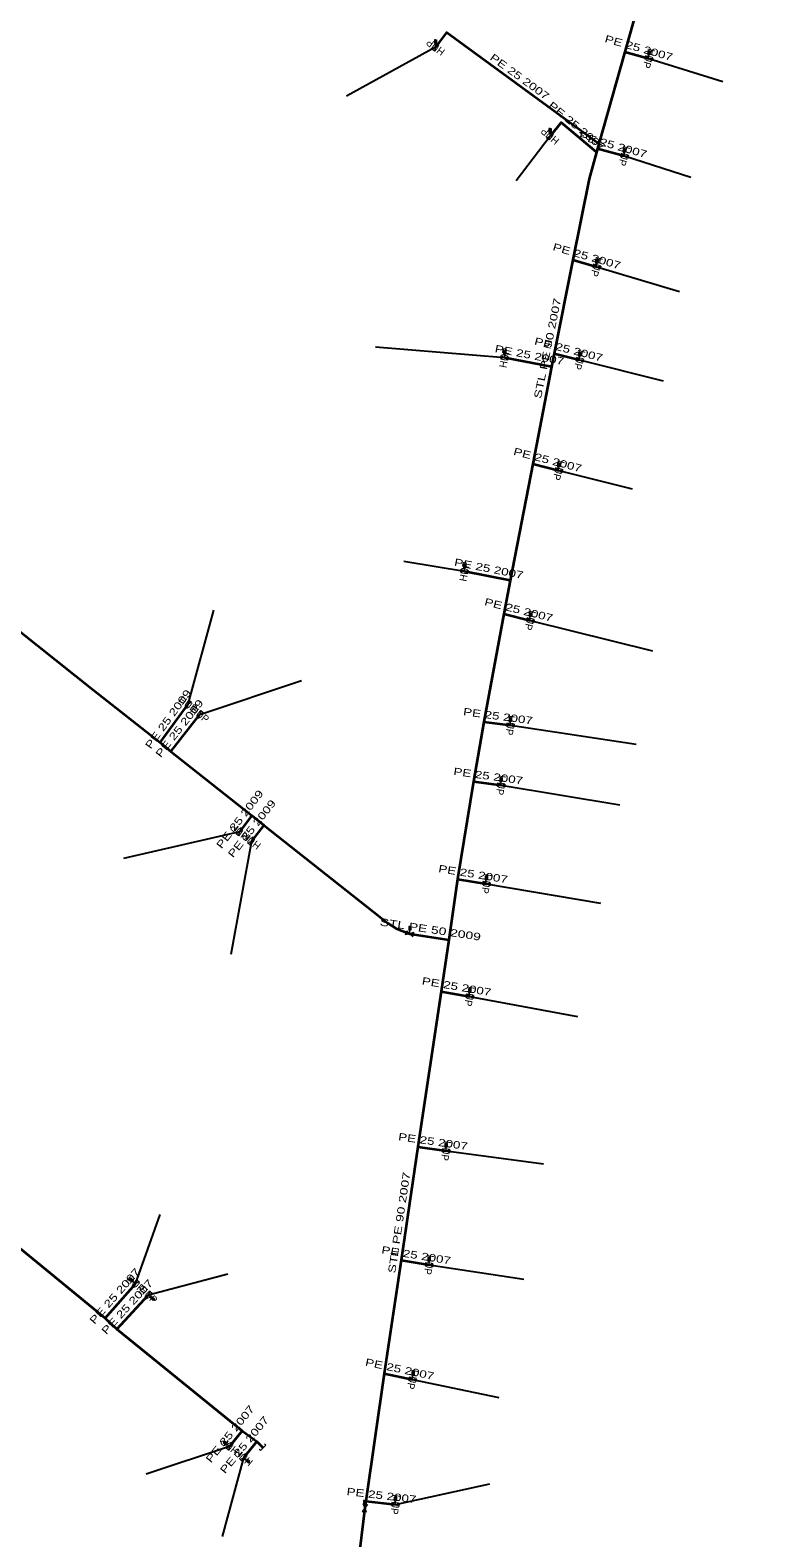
# Model space of a CAD drawing. Extents: x -737484 to -734496, y -1033882 to -1030666.
# Drawn here: x -735721.5 to -735623.9, y -1032806.9 to -1032604 of the extents above; entities that cross this region are included whole.
import ezdxf
from ezdxf.enums import TextEntityAlignment as Align

# ---------------------------------------------------------------- set-up
doc = ezdxf.new("R2010")
doc.units = 0
doc.header["$LTSCALE"] = 0.4
for name, color, linetype, lineweight in [('1', 7, 'Continuous', 13), ('22', 7, 'Continuous', 25), ('5', 7, 'Continuous', 35), ('7', 7, 'Continuous', 35)]:
    doc.layers.add(name, color=color, linetype=linetype, lineweight=lineweight)
doc.layers.add('2', color=7, linetype='Continuous')

msp = doc.modelspace()

# ---------------------------------------------------------------- linework, layer by layer
at = {"layer": '1'}
for p, q in [((-735666.835, -1032605.715), (-735666.835, -1032605.365)), ((-735666.91, -1032606.29), (-735666.91, -1032605.79)), ((-735638.2, -1032607.8), (-735638.2, -1032607.3)), ((-735638.125, -1032607.225), (-735638.125, -1032606.875)), ((-735651.425, -1032617.665), (-735651.425, -1032617.315)), ((-735651.5, -1032618.24), (-735651.5, -1032617.74)), ((-735641.49, -1032620.93), (-735641.49, -1032620.43)), ((-735641.415, -1032620.355), (-735641.415, -1032620.005)), ((-735645.21, -1032635.83), (-735645.21, -1032635.33)), ((-735645.135, -1032635.255), (-735645.135, -1032634.905)), ((-735657.6, -1032648.09), (-735657.6, -1032647.59)), ((-735657.525, -1032647.515), (-735657.525, -1032647.165)), ((-735647.51, -1032648.37), (-735647.51, -1032647.87)), ((-735647.435, -1032647.795), (-735647.435, -1032647.445)), ((-735650.255, -1032662.665), (-735650.255, -1032662.315)), ((-735650.33, -1032663.24), (-735650.33, -1032662.74)), ((-735662.99, -1032676.84), (-735662.99, -1032676.34)), ((-735662.915, -1032676.265), (-735662.915, -1032675.915)), ((-735654.085, -1032682.845), (-735654.085, -1032682.495)), ((-735654.16, -1032683.42), (-735654.16, -1032682.92)), ((-735656.755, -1032696.965), (-735656.755, -1032696.615)), ((-735656.83, -1032697.54), (-735656.83, -1032697.04)), ((-735658.015, -1032705.035), (-735658.015, -1032704.685)), ((-735658.09, -1032705.61), (-735658.09, -1032705.11)), ((-735660.07, -1032718.86), (-735660.07, -1032718.36)), ((-735659.995, -1032718.285), (-735659.995, -1032717.935)), ((-735670.369, -1032725.604), (-735670.369, -1032725.104)), ((-735670.294, -1032725.029), (-735670.294, -1032724.679)), ((-735662.245, -1032733.445), (-735662.245, -1032733.095)), ((-735662.32, -1032734.02), (-735662.32, -1032733.52)), ((-735665.49, -1032754.81), (-735665.49, -1032754.31)), ((-735665.415, -1032754.235), (-735665.415, -1032753.885)), ((-735667.78, -1032770.15), (-735667.78, -1032769.65)), ((-735667.705, -1032769.575), (-735667.705, -1032769.225)), ((-735707.664, -1032772.256), (-735707.928, -1032772.026)), ((-735707.28, -1032772.69), (-735707.657, -1032772.361)), ((-735705.54, -1032774.18), (-735705.174, -1032774.52)), ((-735705.17, -1032774.627), (-735704.914, -1032774.865)), ((-735669.94, -1032785.54), (-735669.94, -1032785.04)), ((-735669.865, -1032784.965), (-735669.865, -1032784.615)), ((-735695.029, -1032794.159), (-735695.301, -1032793.939)), ((-735694.63, -1032794.58), (-735695.018, -1032794.265)), ((-735692.75, -1032796.11), (-735692.361, -1032796.424)), ((-735692.35, -1032796.53), (-735692.078, -1032796.75)), ((-735676.355, -1032802.295), (-735676.355, -1032801.945)), ((-735672.31, -1032802.41), (-735672.31, -1032801.91)), ((-735672.235, -1032801.835), (-735672.235, -1032801.485)), ((-735676.43, -1032802.87), (-735676.43, -1032802.37))]:
    msp.add_line(p, q, dxfattribs=at)
for points in [[(-735666.91, -1032605.29), (-735667.06, -1032605.29), (-735667.06, -1032605.79), (-735666.91, -1032605.79)], [(-735666.91, -1032605.29), (-735666.76, -1032605.29), (-735666.76, -1032605.79), (-735666.91, -1032605.79)], [(-735666.873, -1032605.328), (-735666.798, -1032605.328), (-735666.798, -1032605.753), (-735666.873, -1032605.753)], [(-735667.051, -1032606.809), (-735667.37, -1032606.568), (-735666.449, -1032606.011), (-735666.768, -1032605.77)], [(-735637.664, -1032607.745), (-735637.774, -1032608.13), (-735638.625, -1032607.469), (-735638.735, -1032607.854)], [(-735638.2, -1032606.8), (-735638.35, -1032606.8), (-735638.35, -1032607.3), (-735638.2, -1032607.3)], [(-735638.2, -1032606.8), (-735638.05, -1032606.8), (-735638.05, -1032607.3), (-735638.2, -1032607.3)], [(-735638.163, -1032606.838), (-735638.088, -1032606.838), (-735638.088, -1032607.263), (-735638.163, -1032607.263)], [(-735651.5, -1032617.24), (-735651.65, -1032617.24), (-735651.65, -1032617.74), (-735651.5, -1032617.74)], [(-735651.5, -1032617.24), (-735651.35, -1032617.24), (-735651.35, -1032617.74), (-735651.5, -1032617.74)], [(-735651.463, -1032617.278), (-735651.388, -1032617.278), (-735651.388, -1032617.703), (-735651.463, -1032617.703)], [(-735651.668, -1032618.751), (-735651.974, -1032618.494), (-735651.025, -1032617.985), (-735651.331, -1032617.728)], [(-735640.954, -1032620.875), (-735641.064, -1032621.26), (-735641.915, -1032620.599), (-735642.025, -1032620.984)], [(-735641.49, -1032619.93), (-735641.64, -1032619.93), (-735641.64, -1032620.43), (-735641.49, -1032620.43)], [(-735641.49, -1032619.93), (-735641.34, -1032619.93), (-735641.34, -1032620.43), (-735641.49, -1032620.43)], [(-735641.453, -1032619.968), (-735641.378, -1032619.968), (-735641.378, -1032620.393), (-735641.453, -1032620.393)], [(-735644.674, -1032635.775), (-735644.784, -1032636.16), (-735645.635, -1032635.499), (-735645.745, -1032635.884)], [(-735645.21, -1032634.83), (-735645.36, -1032634.83), (-735645.36, -1032635.33), (-735645.21, -1032635.33)], [(-735645.21, -1032634.83), (-735645.06, -1032634.83), (-735645.06, -1032635.33), (-735645.21, -1032635.33)], [(-735645.173, -1032634.868), (-735645.098, -1032634.868), (-735645.098, -1032635.293), (-735645.173, -1032635.293)], [(-735658.128, -1032648.19), (-735658.052, -1032647.798), (-735657.147, -1032648.381), (-735657.071, -1032647.989)], [(-735657.6, -1032647.09), (-735657.75, -1032647.09), (-735657.75, -1032647.59), (-735657.6, -1032647.59)], [(-735657.6, -1032647.09), (-735657.45, -1032647.09), (-735657.45, -1032647.59), (-735657.6, -1032647.59)], [(-735657.563, -1032647.128), (-735657.488, -1032647.128), (-735657.488, -1032647.553), (-735657.563, -1032647.553)], [(-735646.976, -1032648.296), (-735647.073, -1032648.685), (-735647.946, -1032648.054), (-735648.043, -1032648.443)], [(-735647.51, -1032647.37), (-735647.66, -1032647.37), (-735647.66, -1032647.87), (-735647.51, -1032647.87)], [(-735647.51, -1032647.37), (-735647.36, -1032647.37), (-735647.36, -1032647.87), (-735647.51, -1032647.87)], [(-735647.473, -1032647.408), (-735647.398, -1032647.408), (-735647.398, -1032647.833), (-735647.473, -1032647.833)], [(-735650.33, -1032662.24), (-735650.48, -1032662.24), (-735650.48, -1032662.74), (-735650.33, -1032662.74)], [(-735650.33, -1032662.24), (-735650.18, -1032662.24), (-735650.18, -1032662.74), (-735650.33, -1032662.74)], [(-735650.293, -1032662.278), (-735650.218, -1032662.278), (-735650.218, -1032662.703), (-735650.293, -1032662.703)], [(-735649.795, -1032663.176), (-735649.898, -1032663.562), (-735650.761, -1032662.917), (-735650.864, -1032663.303)], [(-735663.518, -1032676.94), (-735663.442, -1032676.548), (-735662.537, -1032677.131), (-735662.461, -1032676.739)], [(-735662.99, -1032675.84), (-735663.14, -1032675.84), (-735663.14, -1032676.34), (-735662.99, -1032676.34)], [(-735662.99, -1032675.84), (-735662.84, -1032675.84), (-735662.84, -1032676.34), (-735662.99, -1032676.34)], [(-735662.953, -1032675.878), (-735662.878, -1032675.878), (-735662.878, -1032676.303), (-735662.953, -1032676.303)], [(-735654.16, -1032682.42), (-735654.31, -1032682.42), (-735654.31, -1032682.92), (-735654.16, -1032682.92)], [(-735654.16, -1032682.42), (-735654.01, -1032682.42), (-735654.01, -1032682.92), (-735654.16, -1032682.92)], [(-735654.123, -1032682.458), (-735654.048, -1032682.458), (-735654.048, -1032682.883), (-735654.123, -1032682.883)], [(-735653.626, -1032683.346), (-735653.723, -1032683.735), (-735654.596, -1032683.104), (-735654.693, -1032683.493)], [(-735700.075, -1032694.196), (-735699.752, -1032694.432), (-735700.663, -1032695.005), (-735700.34, -1032695.241)], [(-735698.475, -1032695.554), (-735698.16, -1032695.801), (-735699.091, -1032696.342), (-735698.776, -1032696.589)], [(-735656.83, -1032696.54), (-735656.98, -1032696.54), (-735656.98, -1032697.04), (-735656.83, -1032697.04)], [(-735656.83, -1032696.54), (-735656.68, -1032696.54), (-735656.68, -1032697.04), (-735656.83, -1032697.04)], [(-735656.793, -1032696.578), (-735656.718, -1032696.578), (-735656.718, -1032697.003), (-735656.793, -1032697.003)], [(-735656.307, -1032697.411), (-735656.362, -1032697.807), (-735657.297, -1032697.272), (-735657.352, -1032697.668)], [(-735658.09, -1032704.61), (-735658.24, -1032704.61), (-735658.24, -1032705.11), (-735658.09, -1032705.11)], [(-735658.09, -1032704.61), (-735657.94, -1032704.61), (-735657.94, -1032705.11), (-735658.09, -1032705.11)], [(-735658.053, -1032704.648), (-735657.978, -1032704.648), (-735657.978, -1032705.073), (-735658.053, -1032705.073)], [(-735657.567, -1032705.481), (-735657.622, -1032705.877), (-735658.557, -1032705.342), (-735658.612, -1032705.738)], [(-735693.423, -1032712.402), (-735693.742, -1032712.161), (-735692.821, -1032711.604), (-735693.14, -1032711.363)], [(-735691.833, -1032713.644), (-735692.148, -1032713.397), (-735691.217, -1032712.856), (-735691.532, -1032712.609)], [(-735659.544, -1032718.74), (-735659.607, -1032719.135), (-735660.532, -1032718.584), (-735660.595, -1032718.979)], [(-735660.07, -1032717.86), (-735660.22, -1032717.86), (-735660.22, -1032718.36), (-735660.07, -1032718.36)], [(-735660.07, -1032717.86), (-735659.92, -1032717.86), (-735659.92, -1032718.36), (-735660.07, -1032718.36)], [(-735660.033, -1032717.898), (-735659.958, -1032717.898), (-735659.958, -1032718.323), (-735660.033, -1032718.323)], [(-735670.929, -1032725.764), (-735670.774, -1032725.184), (-735669.963, -1032726.023), (-735669.808, -1032725.443)], [(-735670.369, -1032724.604), (-735670.519, -1032724.604), (-735670.519, -1032725.104), (-735670.369, -1032725.104)], [(-735670.369, -1032724.604), (-735670.219, -1032724.604), (-735670.219, -1032725.104), (-735670.369, -1032725.104)], [(-735670.332, -1032724.642), (-735670.257, -1032724.642), (-735670.257, -1032725.067), (-735670.332, -1032725.067)], [(-735662.32, -1032733.02), (-735662.47, -1032733.02), (-735662.47, -1032733.52), (-735662.32, -1032733.52)], [(-735662.32, -1032733.02), (-735662.17, -1032733.02), (-735662.17, -1032733.52), (-735662.32, -1032733.52)], [(-735662.283, -1032733.058), (-735662.208, -1032733.058), (-735662.208, -1032733.483), (-735662.283, -1032733.483)], [(-735661.792, -1032733.909), (-735661.862, -1032734.303), (-735662.777, -1032733.736), (-735662.847, -1032734.13)], [(-735664.967, -1032754.681), (-735665.022, -1032755.077), (-735665.957, -1032754.542), (-735666.012, -1032754.938)], [(-735665.49, -1032753.81), (-735665.64, -1032753.81), (-735665.64, -1032754.31), (-735665.49, -1032754.31)], [(-735665.49, -1032753.81), (-735665.34, -1032753.81), (-735665.34, -1032754.31), (-735665.49, -1032754.31)], [(-735665.453, -1032753.848), (-735665.378, -1032753.848), (-735665.378, -1032754.273), (-735665.453, -1032754.273)], [(-735667.254, -1032770.03), (-735667.317, -1032770.425), (-735668.242, -1032769.874), (-735668.305, -1032770.269)], [(-735667.78, -1032769.15), (-735667.93, -1032769.15), (-735667.93, -1032769.65), (-735667.78, -1032769.65)], [(-735667.78, -1032769.15), (-735667.63, -1032769.15), (-735667.63, -1032769.65), (-735667.78, -1032769.65)], [(-735667.743, -1032769.188), (-735667.668, -1032769.188), (-735667.668, -1032769.613), (-735667.743, -1032769.613)], [(-735708.034, -1032772.033), (-735708.133, -1032772.147), (-735707.755, -1032772.475), (-735707.657, -1032772.361)], [(-735708.034, -1032772.033), (-735707.936, -1032771.92), (-735707.558, -1032772.248), (-735707.657, -1032772.361)], [(-735707.981, -1032772.03), (-735707.932, -1032771.974), (-735707.611, -1032772.253), (-735707.661, -1032772.309)], [(-735707.102, -1032772.181), (-735706.801, -1032772.443), (-735707.758, -1032772.936), (-735707.457, -1032773.198)], [(-735705.345, -1032773.677), (-735705.052, -1032773.95), (-735706.027, -1032774.409), (-735705.734, -1032774.682)], [(-735704.808, -1032774.861), (-735704.91, -1032774.971), (-735705.276, -1032774.63), (-735705.174, -1032774.52)], [(-735704.861, -1032774.863), (-735704.912, -1032774.917), (-735705.223, -1032774.628), (-735705.172, -1032774.573)], [(-735704.808, -1032774.861), (-735704.706, -1032774.752), (-735705.072, -1032774.411), (-735705.174, -1032774.52)], [(-735669.491, -1032785.477), (-735669.574, -1032785.868), (-735670.469, -1032785.269), (-735670.552, -1032785.66)], [(-735669.94, -1032784.54), (-735670.09, -1032784.54), (-735670.09, -1032785.04), (-735669.94, -1032785.04)], [(-735669.94, -1032784.54), (-735669.79, -1032784.54), (-735669.79, -1032785.04), (-735669.94, -1032785.04)], [(-735669.903, -1032784.578), (-735669.828, -1032784.578), (-735669.828, -1032785.003), (-735669.903, -1032785.003)], [(-735695.407, -1032793.95), (-735695.501, -1032794.067), (-735695.112, -1032794.381), (-735695.018, -1032794.265)], [(-735695.407, -1032793.95), (-735695.312, -1032793.834), (-735694.924, -1032794.148), (-735695.018, -1032794.265)], [(-735695.354, -1032793.945), (-735695.307, -1032793.887), (-735694.976, -1032794.155), (-735695.024, -1032794.213)], [(-735694.789, -1032795.094), (-735695.1, -1032794.842), (-735694.159, -1032794.317), (-735694.47, -1032794.065)], [(-735692.909, -1032796.624), (-735693.22, -1032796.372), (-735692.279, -1032795.847), (-735692.59, -1032795.595)], [(-735691.972, -1032796.739), (-735692.067, -1032796.855), (-735692.455, -1032796.541), (-735692.361, -1032796.424)], [(-735692.025, -1032796.744), (-735692.072, -1032796.802), (-735692.403, -1032796.534), (-735692.355, -1032796.476)], [(-735691.972, -1032796.739), (-735691.878, -1032796.622), (-735692.267, -1032796.308), (-735692.361, -1032796.424)], [(-735676.666, -1032802.337), (-735676.071, -1032802.41), (-735676.788, -1032803.329), (-735676.193, -1032803.402)], [(-735676.43, -1032801.87), (-735676.58, -1032801.87), (-735676.58, -1032802.37), (-735676.43, -1032802.37)], [(-735676.43, -1032801.87), (-735676.28, -1032801.87), (-735676.28, -1032802.37), (-735676.43, -1032802.37)], [(-735676.393, -1032801.908), (-735676.318, -1032801.908), (-735676.318, -1032802.333), (-735676.393, -1032802.333)], [(-735671.789, -1032802.272), (-735671.838, -1032802.669), (-735672.781, -1032802.15), (-735672.83, -1032802.547)], [(-735672.31, -1032801.41), (-735672.46, -1032801.41), (-735672.46, -1032801.91), (-735672.31, -1032801.91)], [(-735672.31, -1032801.41), (-735672.16, -1032801.41), (-735672.16, -1032801.91), (-735672.31, -1032801.91)], [(-735672.273, -1032801.448), (-735672.198, -1032801.448), (-735672.198, -1032801.873), (-735672.273, -1032801.873)]]:
    msp.add_lwpolyline(points, close=True, dxfattribs=at)
msp.add_lwpolyline([(-735689.943, -1032794.259), (-735689.766, -1032794.436), (-735690.473, -1032795.143), (-735690.65, -1032794.966)], dxfattribs=at)
at = {"layer": '22'}
for p, q in [((-735666.91, -1032606.29), (-735678.884, -1032612.862)), ((-735638.2, -1032607.8), (-735628.254, -1032610.902)), ((-735651.5, -1032618.24), (-735656.036, -1032624.263)), ((-735641.49, -1032620.93), (-735632.554, -1032623.8)), ((-735645.21, -1032635.83), (-735634.075, -1032639.146)), ((-735657.6, -1032648.09), (-735675.003, -1032646.638)), ((-735647.51, -1032648.37), (-735636.258, -1032651.184)), ((-735650.33, -1032663.24), (-735640.425, -1032665.737)), ((-735662.99, -1032676.84), (-735671.182, -1032675.489)), ((-735700.208, -1032694.719), (-735696.747, -1032682.034)), ((-735654.16, -1032683.42), (-735637.719, -1032687.524)), ((-735698.626, -1032696.072), (-735684.965, -1032691.535)), ((-735656.83, -1032697.54), (-735639.911, -1032700.079)), ((-735658.09, -1032705.61), (-735642.103, -1032708.249)), ((-735693.282, -1032711.883), (-735708.909, -1032715.479)), ((-735691.683, -1032713.127), (-735694.467, -1032728.401)), ((-735660.07, -1032718.86), (-735644.694, -1032721.501)), ((-735662.32, -1032734.02), (-735647.783, -1032736.746)), ((-735665.49, -1032754.81), (-735652.383, -1032756.553)), ((-735707.28, -1032772.69), (-735703.968, -1032763.367)), ((-735705.54, -1032774.18), (-735694.847, -1032771.349)), ((-735667.78, -1032770.15), (-735655.029, -1032772.075)), ((-735670.022, -1032785.569), (-735658.365, -1032787.996)), ((-735694.63, -1032794.58), (-735705.869, -1032798.333)), ((-735692.75, -1032796.11), (-735695.607, -1032806.695)), ((-735672.31, -1032802.41), (-735659.592, -1032799.642))]:
    msp.add_line(p, q, dxfattribs=at)
at = {"layer": '5'}
msp.add_line((-735670.369, -1032725.604), (-735665.138, -1032726.396), dxfattribs=at)
for points in [[(-735623.93, -1032571.76), (-735629.62, -1032580.57), (-735635.88, -1032592.24), (-735638.92, -1032599.53), (-735639.42, -1032600.73), (-735640.28, -1032602.8), (-735641.43, -1032606.89), (-735644.92, -1032619.31), (-735645.09, -1032619.92), (-735645.23, -1032620.42), (-735646.24, -1032624), (-735648.43, -1032634.91), (-735650.96, -1032647.49), (-735651.3, -1032649.29), (-735653.8, -1032662.34), (-735656.85, -1032678.04), (-735657.73, -1032682.54), (-735660.42, -1032697.06), (-735661.79, -1032705.1), (-735663.94, -1032718.23), (-735665.138, -1032726.396)], [(-735791.53, -1032717.317), (-735788.433, -1032702.569), (-735786.043, -1032690.649), (-735783.598, -1032678.725), (-735781.157, -1032666.838), (-735778.786, -1032654.84), (-735777.683, -1032650.092), (-735764.03, -1032652.69), (-735763.113, -1032653.064), (-735754.942, -1032659.505), (-735753.517, -1032660.663), (-735741.768, -1032669.88), (-735740.35, -1032671.009), (-735713.002, -1032692.764), (-735703.954, -1032699.878), (-735702.553, -1032701.078), (-735691.623, -1032709.695), (-735690.007, -1032711.002), (-735673.342, -1032724.157), (-735672.207, -1032724.904), (-735670.369, -1032725.604)], [(-735791.597, -1032717.636), (-735786.07, -1032718.22), (-735782.35, -1032719.84), (-735779.73, -1032721.86), (-735777.9, -1032723.4), (-735759.01, -1032738.55), (-735745.57, -1032749.61), (-735743.59, -1032751.14), (-735727, -1032764.49), (-735725.12, -1032766.07), (-735711.38, -1032777.35), (-735709.79, -1032778.8), (-735692.94, -1032792.5), (-735690.97, -1032793.93), (-735690.12, -1032794.79)], [(-735665.138, -1032726.396), (-735666.16, -1032733.36), (-735669.27, -1032754.27), (-735671.55, -1032769.54), (-735673.84, -1032784.76), (-735676.28, -1032801.94), (-735676.43, -1032802.87)], [(-735676.43, -1032802.87), (-735677.352, -1032810.558), (-735677.892, -1032814.853), (-735681.49, -1032814.362), (-735683.57, -1032825.16), (-735683.797, -1032826.338), (-735683.905, -1032826.898), (-735690.135, -1032856.783), (-735690.296, -1032857.558), (-735690.475, -1032858.479), (-735692.941, -1032871.15)]]:
    msp.add_lwpolyline(points, dxfattribs=at)
at = {"layer": '7'}
for p, q in [((-735641.43, -1032606.89), (-735638.2, -1032607.8)), ((-735645.09, -1032619.92), (-735641.49, -1032620.93)), ((-735648.43, -1032634.91), (-735645.21, -1032635.83)), ((-735651.3, -1032649.29), (-735657.6, -1032648.09)), ((-735650.96, -1032647.49), (-735647.51, -1032648.37)), ((-735653.8, -1032662.34), (-735650.33, -1032663.24)), ((-735656.85, -1032678.04), (-735662.99, -1032676.84)), ((-735657.73, -1032682.54), (-735654.16, -1032683.42)), ((-735703.954, -1032699.878), (-735700.208, -1032694.719)), ((-735702.553, -1032701.078), (-735698.626, -1032696.072)), ((-735660.42, -1032697.06), (-735656.83, -1032697.54)), ((-735661.79, -1032705.1), (-735658.09, -1032705.61)), ((-735691.623, -1032709.695), (-735693.282, -1032711.883)), ((-735690.007, -1032711.002), (-735691.683, -1032713.127)), ((-735663.94, -1032718.23), (-735660.07, -1032718.86)), ((-735666.16, -1032733.36), (-735662.32, -1032734.02)), ((-735669.27, -1032754.27), (-735665.49, -1032754.81)), ((-735671.55, -1032769.54), (-735667.78, -1032770.15)), ((-735711.38, -1032777.35), (-735707.28, -1032772.69)), ((-735709.79, -1032778.8), (-735705.54, -1032774.18)), ((-735673.84, -1032784.76), (-735670.022, -1032785.569)), ((-735692.94, -1032792.5), (-735694.63, -1032794.58)), ((-735690.97, -1032793.93), (-735692.75, -1032796.11)), ((-735676.28, -1032801.94), (-735672.31, -1032802.41))]:
    msp.add_line(p, q, dxfattribs=at)
for points in [[(-735644.92, -1032619.31), (-735665.43, -1032604.3), (-735666.91, -1032606.29)], [(-735645.23, -1032620.42), (-735650.01, -1032616.44), (-735651.5, -1032618.24)]]:
    msp.add_lwpolyline(points, dxfattribs=at)

# ---------------------------------------------------------------- texts
at = {"layer": '2', "width": 0.95}
for rotation, p in [(143, (-735666.6086, -1032605.8905)), (254, (-735638.6798, -1032607.6617)), (140, (-735651.1781, -1032617.8564)), (254, (-735641.9698, -1032620.7917)), (254, (-735645.6898, -1032635.6917)), (79, (-735657.1089, -1032648.1849)), (256, (-735647.995, -1032648.2485)), (255, (-735650.8123, -1032663.1101)), (79, (-735662.4989, -1032676.9349)), (256, (-735654.645, -1032683.2985)), (324, (-735700.5014, -1032695.123)), (322, (-735698.9333, -1032696.466)), (262, (-735657.3247, -1032697.4699)), (262, (-735658.5847, -1032705.5399)), (143, (-735692.9806, -1032711.4835)), (142, (-735691.3747, -1032712.732)), (261, (-735660.5635, -1032718.7813)), (260, (-735662.8124, -1032733.9327)), (262, (-735665.9847, -1032754.7399)), (261, (-735668.2735, -1032770.0713)), (319, (-735707.6075, -1032773.0666)), (317, (-735705.8805, -1032774.545)), (258, (-735670.5108, -1032785.4645)), (141, (-735694.3148, -1032794.1912)), (141, (-735692.4348, -1032795.7212)), (263, (-735672.8057, -1032802.3486))]:
    msp.add_text('HUP', height=1, rotation=rotation, dxfattribs=at).set_placement(p, align=Align.CENTER)
at = {"layer": '5', "width": 1.4}
for s, rotation, p in [('STL PE 90 2007', 78.629, (-735651.3536, -1032646.9141)), ('STL PE 50 2009', 351.391, (-735667.6783, -1032725.5054)), ('STL PE 90 2007', 81.508, (-735671.3103, -1032764.5543))]:
    msp.add_text(s, height=1, rotation=rotation, dxfattribs=at).set_placement(p, align=Align.CENTER)
at = {"layer": '7', "width": 1.35}
for s, rotation, p in [('PE 25 2007', 344.266, (-735639.6791, -1032606.8633)), ('PE 25 2007', 323.802, (-735655.8803, -1032610.6692)), ('PE 25 2007', 320.218, (-735648.1974, -1032617.2974)), ('PE 25 2007', 344.328, (-735643.1546, -1032619.9433)), ('PE 25 2007', 344.055, (-735646.6819, -1032634.8883)), ('PE 25 2007', 345.691, (-735649.1111, -1032647.4451)), ('PE 25 2007', 349.216, (-735654.3561, -1032648.1979)), ('PE 25 2007', 345.46, (-735651.939, -1032662.3057)), ('PE 25 2007', 348.942, (-735659.8234, -1032676.9484)), ('PE 25 2007', 346.153, (-735655.8247, -1032682.4935)), ('PE 25 2009', 54.016, (-735702.4854, -1032697.0038)), ('PE 25 2009', 51.887, (-735700.982, -1032698.2661)), ('PE 25 2007', 352.384, (-735658.5583, -1032696.804)), ('PE 25 2007', 352.152, (-735659.8713, -1032704.8592)), ('PE 25 2009', 52.83, (-735692.8506, -1032710.4861)), ('PE 25 2009', 51.737, (-735691.2373, -1032711.7541)), ('PE 25 2007', 350.754, (-735661.9243, -1032718.0511)), ('PE 25 2007', 350.248, (-735664.1547, -1032733.1968)), ('PE 25 2007', 351.87, (-735667.3092, -1032754.0447)), ('PE 25 2007', 350.809, (-735669.5849, -1032769.3505)), ('PE 25 2007', 48.658, (-735709.7052, -1032774.6893)), ('PE 25 2007', 47.389, (-735708.0319, -1032776.151)), ('PE 25 2007', 348.036, (-735671.8271, -1032784.6748)), ('PE 25 2007', 50.906, (-735694.1727, -1032793.2243)), ('PE 25 2007', 50.768, (-735692.2472, -1032794.7032)), ('PE 25 2007', 353.248, (-735674.2353, -1032801.6782))]:
    msp.add_text(s, height=1, rotation=rotation, dxfattribs=at).set_placement(p, align=Align.CENTER)

doc.saveas('drawing.dxf')
